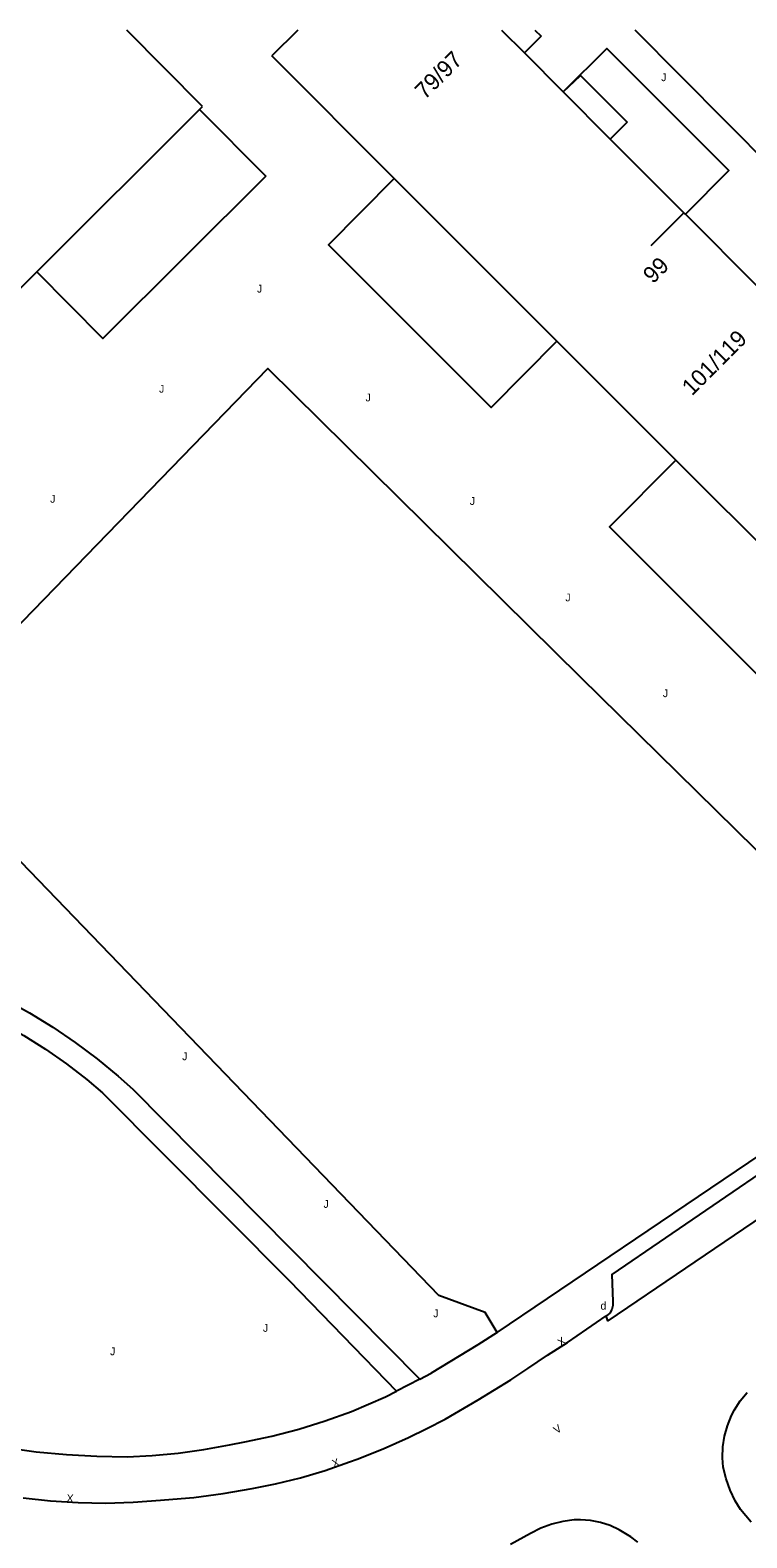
# Model space of a CAD drawing. Extents: x 134999 to 136502, y 457398 to 459002.
# Drawn here: x 135250.4 to 135296.2, y 458903.5 to 459000 of the extents above; entities that cross this region are included whole.
import ezdxf

# ---------------------------------------------------------------- set-up
doc = ezdxf.new("R2010")
doc.units = 0
for name, color, linetype in [('RI_DGTB_15', 7, 'Continuous'), ('RI_DGTB_19', 7, 'Continuous'), ('RI_DGTB_29', 7, 'Continuous'), ('RI_DGTB_3', 7, 'Continuous'), ('RI_DGTB_30', 7, 'Continuous'), ('RI_DGTB_31', 7, 'Continuous'), ('RI_DGTB_35', 7, 'Continuous'), ('RI_DGTB_36', 7, 'Continuous'), ('RI_DGTB_4', 7, 'Continuous'), ('RI_DGTB_48', 7, 'Continuous'), ('RI_DGTB_53', 7, 'Continuous'), ('RI_DGTB_54', 7, 'Continuous'), ('RI_DGTB_7', 7, 'Continuous')]:
    doc.layers.add(name, color=color, linetype=linetype)

msp = doc.modelspace()

# ---------------------------------------------------------------- linework, layer by layer
at = {"layer": 'RI_DGTB_15'}
msp.add_line((135292.216, 458988.318), (135290.097, 458986.196), dxfattribs=at)
at = {"layer": 'RI_DGTB_19'}
msp.add_lwpolyline([(135280.28, 458916.655), (135279.509, 458917.928), (135276.547, 458919.012), (135242.403, 458954.427), (135265.599, 458978.347), (135285.596, 458958.601), (135299.259, 458945.166), (135308.853, 458935.691)], dxfattribs=at)
at = {"layer": 'RI_DGTB_3'}
for p, q in [((135273.695, 458990.514), (135265.867, 458998.346)), ((135250.826, 458984.532), (135261.237, 458994.921)), ((135261.237, 458994.921), (135261.425, 458995.108)), ((135284.1, 458980.104), (135273.695, 458990.514)), ((135243.171, 458976.892), (135250.826, 458984.532)), ((135291.712, 458972.488), (135284.1, 458980.104)), ((135302.117, 458962.078), (135291.712, 458972.488))]:
    msp.add_line(p, q, dxfattribs=at)
at = {"layer": 'RI_DGTB_4'}
for p, q in [((135261.425, 458995.108), (135256.582, 459000)), ((135267.529, 459000), (135265.867, 458998.346)), ((135292.317, 458988.215), (135292.215, 458988.317))]:
    msp.add_line(p, q, dxfattribs=at)
for points in [[(135280.557, 459000), (135282.017, 458998.538)], [(135282.017, 458998.538), (135284.504, 458996.045)], [(135287.511, 458993.031), (135284.504, 458996.045)], [(135292.215, 458988.317), (135287.511, 458993.031)], [(135296.992, 458983.532), (135292.317, 458988.215)]]:
    msp.add_lwpolyline(points, dxfattribs=at)
at = {"layer": 'RI_DGTB_48'}
msp.add_line((135261.237, 458994.921), (135265.475, 458990.664), dxfattribs=at)
for points in [[(135265.475, 458990.664), (135255.051, 458980.267), (135250.826, 458984.532)], [(135284.1, 458980.104), (135279.889, 458975.84), (135269.486, 458986.252), (135273.695, 458990.514)], [(135302.117, 458962.078), (135297.86, 458957.806), (135287.469, 458968.21), (135291.712, 458972.488)]]:
    msp.add_lwpolyline(points, dxfattribs=at)
at = {"layer": 'RI_DGTB_53'}
for p, q in [((135275.319, 458913.659), (135273.829, 458912.888)), ((135275.319, 458913.659), (135276.049, 458914.037)), ((135273.123, 458912.523), (135273.829, 458912.888))]:
    msp.add_line(p, q, dxfattribs=at)
for points in [[(135248.828, 458937.96), (135250.356, 458937.112), (135251.845, 458936.195), (135253.289, 458935.211), (135254.687, 458934.162), (135256.036, 458933.051), (135256.963, 458932.223)], [(135248.601, 458936.446), (135249.999, 458935.658), (135251.39, 458934.783), (135252.737, 458933.841), (135254.037, 458932.835), (135255.026, 458931.997)], [(135255.026, 458931.997), (135266.979, 458919.985), (135273.829, 458912.888)], [(135256.963, 458932.223), (135269.098, 458919.958), (135275.319, 458913.659)]]:
    msp.add_lwpolyline(points, dxfattribs=at)
at = {"layer": 'RI_DGTB_54'}
for points in [[(135297.867, 458991.167), (135289.102, 459000)], [(135292.317, 458988.215), (135295.099, 458991.015), (135287.297, 458998.83), (135284.504, 458996.045)], [(135280.28, 458916.655), (135302.81, 458931.882), (135306.329, 458934.305), (135306.484, 458934.09), (135308.853, 458935.691)], [(135307.438, 458931.493), (135307.2, 458931.361), (135306.934, 458931.304), (135306.662, 458931.326), (135306.429, 458931.415), (135304.765, 458932.094), (135287.61, 458920.36), (135287.67, 458918.632), (135287.681, 458918.369), (135287.613, 458918.115), (135287.472, 458917.893), (135287.271, 458917.723), (135287.251, 458917.711)], [(135307.438, 458931.493), (135307.646, 458931.214), (135302.262, 458927.518), (135287.36, 458917.391), (135287.251, 458917.711)], [(135249.968, 458906.075), (135251.716, 458905.882), (135253.47, 458905.77), (135255.228, 458905.737), (135256.986, 458905.784), (135258.739, 458905.911), (135258.995, 458905.936), (135260.878, 458906.097), (135262.752, 458906.337), (135264.615, 458906.657), (135266.099, 458906.97), (135267.7, 458907.357), (135269.28, 458907.822), (135270.836, 458908.363), (135271.319, 458908.548), (135272.975, 458909.199), (135274.602, 458909.922), (135275.78, 458910.497), (135276.94, 458911.107), (135279.066, 458912.33), (135281.151, 458913.621), (135282.244, 458914.337), (135283.488, 458915.194), (135284.765, 458916.003), (135287.251, 458917.711)], [(135280.28, 458916.655), (135279.034, 458915.867), (135276.049, 458914.037)], [(135248.877, 458909.285), (135250.799, 458909.02), (135252.73, 458908.834), (135254.668, 458908.727), (135256.608, 458908.701), (135258.204, 458908.773), (135259.863, 458908.926), (135261.512, 458909.159), (135263.149, 458909.47), (135264.131, 458909.645), (135265.867, 458910.018), (135267.585, 458910.469), (135269.281, 458910.997), (135270.951, 458911.601), (135273.123, 458912.523)], [(135296.521, 458904.509), (135295.835, 458905.33), (135295.507, 458905.873), (135295.173, 458906.567), (135294.913, 458907.292), (135294.729, 458908.04), (135294.69, 458908.636), (135294.718, 458909.33), (135294.826, 458910.016), (135295.012, 458910.686), (135295.274, 458911.329), (135295.46, 458911.693), (135295.828, 458912.275), (135296.262, 458912.812)], [(135289.274, 458903.225), (135288.828, 458903.579), (135288.084, 458904.015), (135287.497, 458904.292), (135286.88, 458904.494), (135286.243, 458904.619), (135285.596, 458904.664), (135285.278, 458904.656), (135285.207, 458904.651), (135284.477, 458904.552), (135283.762, 458904.375), (135283.071, 458904.121), (135282.411, 458903.794), (135281.121, 458903.087)]]:
    msp.add_lwpolyline(points, dxfattribs=at)
at = {"layer": 'RI_DGTB_7'}
for p, q in [((135282.694, 459000), (135283.086, 458999.607)), ((135288.586, 458994.106), (135287.511, 458993.031))]:
    msp.add_line(p, q, dxfattribs=at)
for points in [[(135283.086, 458999.607), (135282.017, 458998.538)], [(135284.504, 458996.045), (135285.596, 458997.096), (135288.586, 458994.106)]]:
    msp.add_lwpolyline(points, dxfattribs=at)

# ---------------------------------------------------------------- texts
at = {"layer": 'RI_DGTB_29'}
msp.add_text('d', height=0.5, dxfattribs=at).set_placement((135286.884, 458918.111))
at = {"layer": 'RI_DGTB_30'}
for s, rotation, p in [('X', 33.83769, (135284.349, 458915.736)), ('V', 33.83769, (135284.08, 458910.141)), ('X', 19.04479, (135269.816, 458907.998)), ('X', 356.78409, (135252.721, 458905.806))]:
    msp.add_text(s, height=0.5, rotation=rotation, dxfattribs=at).set_placement(p)
at = {"layer": 'RI_DGTB_31'}
for p in [(135290.765, 458996.736), (135264.913, 458983.205), (135258.649, 458976.8), (135271.861, 458976.242), (135251.686, 458969.754), (135278.525, 458969.615), (135284.638, 458963.441), (135290.871, 458957.313), (135260.127, 458934.074), (135269.167, 458924.628), (135276.186, 458917.623), (135265.296, 458916.696), (135255.515, 458915.193)]:
    msp.add_text('J', height=0.5, dxfattribs=at).set_placement(p)
at = {"layer": 'RI_DGTB_35'}
msp.add_text('79/97', height=1.054, rotation=45.0162, dxfattribs=at).set_placement((135275.65, 458995.512))
at = {"layer": 'RI_DGTB_36'}
for s, p in [('99', (135290.241, 458983.724)), ('101/119', (135292.73, 458976.55))]:
    msp.add_text(s, height=1.054, rotation=45.0162, dxfattribs=at).set_placement(p)

doc.saveas('drawing.dxf')
